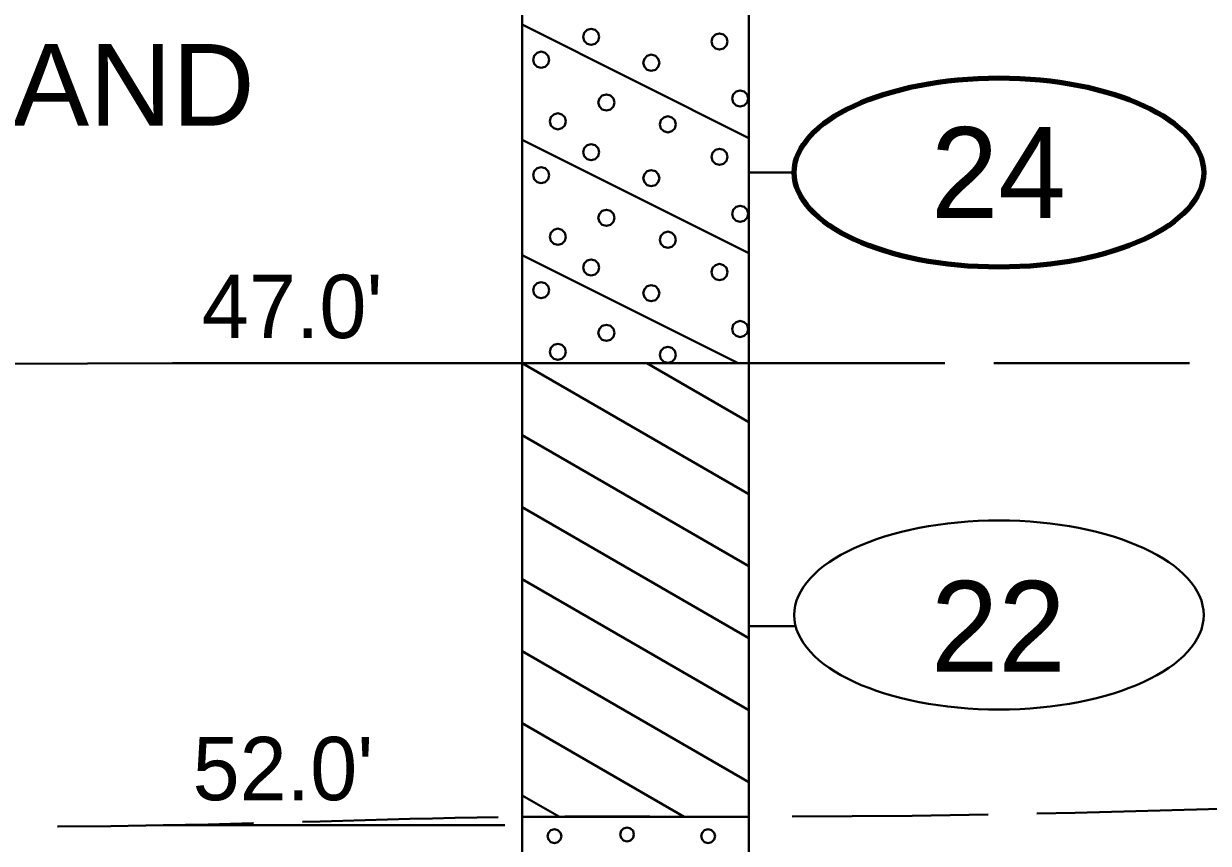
# Model space of a CAD drawing. Extents: x -76 to 974, y -1080 to -735.
# Drawn here: x 752 to 765.06, y -981.67 to -972.64 of the extents above; entities that cross this region are included whole.
import ezdxf
from ezdxf.enums import TextEntityAlignment as Align

# ---------------------------------------------------------------- set-up
doc = ezdxf.new("R2010")
doc.units = 0
doc.header["$LTSCALE"] = 0.36
doc.linetypes.add('LONG_DASHED', pattern=[7.5, 6, -1.5])
doc.layers.add('27', color=7, linetype='Continuous', lineweight=40)
doc.layers.add('28', color=7, linetype='LONG_DASHED', lineweight=60)
doc.layers.add('29', color=7, linetype='Continuous')

msp = doc.modelspace()

# ---------------------------------------------------------------- linework, layer by layer
at = {"layer": '27'}
for p, q in [((757.4958, -971.3789), (757.4958, -976.3789)), ((759.9958, -976.3789), (759.9958, -971.3789)), ((757.4958, -972.6489), (759.9958, -973.8989)), ((757.4958, -973.9189), (759.9958, -975.1689)), ((760.4958, -974.2789), (759.9958, -974.2789)), ((757.4958, -975.1889), (759.8758, -976.3789)), ((753.6395, -976.3789), (757.4069, -976.3789)), ((757.4958, -976.3789), (759.9958, -976.3789)), ((757.4958, -976.3789), (759.9958, -977.8223)), ((757.4958, -976.3789), (757.4958, -981.3789)), ((758.8705, -976.3789), (759.9958, -977.0286)), ((758.8705, -976.3789), (759.9958, -977.0286)), ((759.9958, -981.3789), (759.9958, -976.3789)), ((757.4958, -977.1727), (759.9958, -978.6161)), ((757.4958, -977.1727), (759.9958, -978.6161)), ((757.4958, -977.9664), (759.9958, -979.4098)), ((757.4958, -978.7602), (759.9958, -980.2036)), ((757.4958, -978.7602), (759.9958, -980.2036)), ((760.4958, -979.2789), (759.9958, -979.2789)), ((757.4958, -979.5539), (759.9958, -980.9973)), ((757.4958, -980.3477), (759.2819, -981.3789)), ((757.4958, -980.3477), (759.2819, -981.3789)), ((757.4958, -981.1414), (757.9071, -981.3789)), ((753.5378, -981.4713), (757.3052, -981.4713)), ((757.4958, -981.3789), (759.9958, -981.3789)), ((757.4958, -981.3789), (757.4958, -991.3789)), ((759.9958, -991.3789), (759.9958, -981.3789))]:
    msp.add_line(p, q, dxfattribs=at)
for points in [[(758.3464, -972.7841), (758.3345, -972.7396), (758.3019, -972.7071), (758.2575, -972.6952), (758.213, -972.7071), (758.1805, -972.7396), (758.1686, -972.7841), (758.1805, -972.8285), (758.213, -972.861), (758.2575, -972.873), (758.3019, -972.861), (758.3345, -972.8285)], [(759.7613, -972.8349), (759.7494, -972.7905), (759.7168, -972.7579), (759.6724, -972.746), (759.6279, -972.7579), (759.5954, -972.7905), (759.5835, -972.8349), (759.5954, -972.8794), (759.6279, -972.9119), (759.6724, -972.9238), (759.7168, -972.9119), (759.7494, -972.8794)], [(757.7934, -973.0358), (757.7815, -972.9913), (757.7489, -972.9588), (757.7045, -972.9469), (757.66, -972.9588), (757.6275, -972.9913), (757.6156, -973.0358), (757.6275, -973.0802), (757.66, -973.1128), (757.7045, -973.1247), (757.7489, -973.1128), (757.7815, -973.0802)], [(759.0087, -973.0688), (758.9968, -973.0244), (758.9643, -972.9918), (758.9198, -972.9799), (758.8754, -972.9918), (758.8428, -973.0244), (758.8309, -973.0688), (758.8428, -973.1133), (758.8754, -973.1458), (758.9198, -973.1577), (758.9643, -973.1458), (758.9968, -973.1133)], [(759.9876, -973.4629), (759.9757, -973.4185), (759.9431, -973.3859), (759.8987, -973.374), (759.8542, -973.3859), (759.8217, -973.4185), (759.8098, -973.4629), (759.8217, -973.5074), (759.8542, -973.5399), (759.8987, -973.5518), (759.9431, -973.5399), (759.9757, -973.5074)], [(758.5129, -973.5061), (758.501, -973.4617), (758.4685, -973.4291), (758.424, -973.4172), (758.3796, -973.4291), (758.347, -973.4617), (758.3351, -973.5061), (758.347, -973.5506), (758.3796, -973.5831), (758.424, -973.595), (758.4685, -973.5831), (758.501, -973.5506)], [(757.9777, -973.7146), (757.9658, -973.6702), (757.9333, -973.6376), (757.8888, -973.6257), (757.8444, -973.6376), (757.8118, -973.6702), (757.7999, -973.7146), (757.8118, -973.7591), (757.8444, -973.7916), (757.8888, -973.8035), (757.9333, -973.7916), (757.9658, -973.7591)], [(759.1905, -973.7477), (759.1786, -973.7032), (759.146, -973.6707), (759.1016, -973.6588), (759.0571, -973.6707), (759.0246, -973.7032), (759.0127, -973.7477), (759.0246, -973.7921), (759.0571, -973.8247), (759.1016, -973.8366), (759.146, -973.8247), (759.1786, -973.7921)], [(758.3465, -974.0552), (758.3345, -974.0108), (758.302, -973.9783), (758.2576, -973.9663), (758.2131, -973.9783), (758.1806, -974.0108), (758.1687, -974.0552), (758.1806, -974.0997), (758.2131, -974.1322), (758.2576, -974.1441), (758.302, -974.1322), (758.3345, -974.0997)], [(759.7613, -974.1062), (759.7494, -974.0617), (759.7168, -974.0292), (759.6724, -974.0173), (759.6279, -974.0292), (759.5954, -974.0617), (759.5835, -974.1062), (759.5954, -974.1506), (759.6279, -974.1832), (759.6724, -974.1951), (759.7168, -974.1832), (759.7494, -974.1506)], [(757.7934, -974.307), (757.7815, -974.2626), (757.7489, -974.23), (757.7045, -974.2181), (757.66, -974.23), (757.6275, -974.2626), (757.6156, -974.307), (757.6275, -974.3515), (757.66, -974.384), (757.7045, -974.3959), (757.7489, -974.384), (757.7815, -974.3515)], [(759.0087, -974.3401), (758.9968, -974.2956), (758.9643, -974.2631), (758.9198, -974.2512), (758.8754, -974.2631), (758.8428, -974.2956), (758.8309, -974.3401), (758.8428, -974.3845), (758.8754, -974.4171), (758.9198, -974.429), (758.9643, -974.4171), (758.9968, -974.3845)], [(758.5129, -974.7774), (758.501, -974.733), (758.4685, -974.7004), (758.424, -974.6885), (758.3796, -974.7004), (758.347, -974.733), (758.3351, -974.7774), (758.347, -974.8219), (758.3796, -974.8544), (758.424, -974.8663), (758.4685, -974.8544), (758.501, -974.8219)], [(759.9876, -974.7342), (759.9757, -974.6897), (759.9431, -974.6572), (759.8987, -974.6453), (759.8542, -974.6572), (759.8217, -974.6897), (759.8098, -974.7342), (759.8217, -974.7786), (759.8542, -974.8112), (759.8987, -974.8231), (759.9431, -974.8112), (759.9757, -974.7786)], [(757.9777, -974.9859), (757.9658, -974.9414), (757.9333, -974.9089), (757.8888, -974.897), (757.8444, -974.9089), (757.8118, -974.9414), (757.7999, -974.9859), (757.8118, -975.0303), (757.8444, -975.0629), (757.8888, -975.0748), (757.9333, -975.0629), (757.9658, -975.0303)], [(759.1905, -975.0189), (759.1786, -974.9745), (759.146, -974.942), (759.1016, -974.93), (759.0571, -974.942), (759.0246, -974.9745), (759.0127, -975.0189), (759.0246, -975.0634), (759.0571, -975.0959), (759.1016, -975.1078), (759.146, -975.0959), (759.1786, -975.0634)], [(758.3464, -975.3241), (758.3345, -975.2796), (758.3019, -975.2471), (758.2575, -975.2352), (758.213, -975.2471), (758.1805, -975.2796), (758.1686, -975.3241), (758.1805, -975.3685), (758.213, -975.401), (758.2575, -975.413), (758.3019, -975.401), (758.3345, -975.3685)], [(759.7613, -975.3749), (759.7494, -975.3305), (759.7168, -975.2979), (759.6724, -975.286), (759.6279, -975.2979), (759.5954, -975.3305), (759.5835, -975.3749), (759.5954, -975.4194), (759.6279, -975.4519), (759.6724, -975.4638), (759.7168, -975.4519), (759.7494, -975.4194)], [(757.7934, -975.5758), (757.7815, -975.5313), (757.7489, -975.4988), (757.7045, -975.4869), (757.66, -975.4988), (757.6275, -975.5313), (757.6156, -975.5758), (757.6275, -975.6202), (757.66, -975.6528), (757.7045, -975.6647), (757.7489, -975.6528), (757.7815, -975.6202)], [(759.0087, -975.6088), (758.9968, -975.5644), (758.9643, -975.5318), (758.9198, -975.5199), (758.8754, -975.5318), (758.8428, -975.5644), (758.8309, -975.6088), (758.8428, -975.6533), (758.8754, -975.6858), (758.9198, -975.6977), (758.9643, -975.6858), (758.9968, -975.6533)], [(758.5129, -976.0461), (758.501, -976.0017), (758.4685, -975.9691), (758.424, -975.9572), (758.3796, -975.9691), (758.347, -976.0017), (758.3351, -976.0461), (758.347, -976.0906), (758.3796, -976.1231), (758.424, -976.135), (758.4685, -976.1231), (758.501, -976.0906)], [(759.9876, -976.0029), (759.9757, -975.9585), (759.9431, -975.9259), (759.8987, -975.914), (759.8542, -975.9259), (759.8217, -975.9585), (759.8098, -976.0029), (759.8217, -976.0474), (759.8542, -976.0799), (759.8987, -976.0918), (759.9431, -976.0799), (759.9757, -976.0474)], [(757.9777, -976.2546), (757.9658, -976.2102), (757.9333, -976.1776), (757.8888, -976.1657), (757.8444, -976.1776), (757.8118, -976.2102), (757.7999, -976.2546), (757.8118, -976.2991), (757.8444, -976.3316), (757.8888, -976.3435), (757.9333, -976.3316), (757.9658, -976.2991)], [(759.1905, -976.2877), (759.1786, -976.2432), (759.146, -976.2107), (759.1016, -976.1988), (759.0571, -976.2107), (759.0246, -976.2432), (759.0127, -976.2877), (759.0246, -976.3321), (759.0571, -976.3647), (759.1016, -976.3766), (759.146, -976.3647), (759.1786, -976.3321)], [(757.9277, -981.5916), (757.9175, -981.5535), (757.8896, -981.5256), (757.8515, -981.5154), (757.8134, -981.5256), (757.7855, -981.5535), (757.7753, -981.5916), (757.7855, -981.6297), (757.8134, -981.6575), (757.8515, -981.6678), (757.8896, -981.6575), (757.9175, -981.6297)], [(758.7287, -981.572), (758.7184, -981.5339), (758.6906, -981.506), (758.6525, -981.4958), (758.6144, -981.506), (758.5865, -981.5339), (758.5763, -981.572), (758.5865, -981.6101), (758.6144, -981.638), (758.6525, -981.6482), (758.6906, -981.638), (758.7184, -981.6101)], [(759.6223, -981.5916), (759.6121, -981.5535), (759.5842, -981.5256), (759.5461, -981.5154), (759.508, -981.5256), (759.4801, -981.5535), (759.4699, -981.5916), (759.4801, -981.6297), (759.508, -981.6576), (759.5461, -981.6678), (759.5842, -981.6576), (759.6121, -981.6297)]]:
    msp.add_lwpolyline(points, close=True, dxfattribs=at)
at = {"layer": '27', "lineweight": 100}
msp.add_ellipse((762.7532, -974.2789), major_axis=(2.2574, 0), ratio=0.461538, dxfattribs=at)
at = {"layer": '27'}
msp.add_ellipse((762.7532, -979.1545), major_axis=(2.2574, 0), ratio=0.461538, dxfattribs=at)
at = {"layer": '28', "lineweight": 40}
msp.add_lwpolyline([(743.6643, -976.4117), (753.6395, -976.3789), (757.4069, -976.3789), (759.9958, -976.3789), (776.2431, -976.3789)], dxfattribs=at)
msp.add_spline([(744.2761, -981.3101), (753.5378, -981.4713), (757.4958, -981.3789), (759.9958, -981.3789), (788.7727, -980.2678), (792.5401, -980.2678), (795.0402, -980.2678), (808.5159, -980.2678)], degree=3, dxfattribs=at)

# ---------------------------------------------------------------- texts
at = {"layer": '27'}
for s, p in [('24', (762.7458, -974.7788)), ('22', (762.7458, -979.7788))]:
    msp.add_text(s, height=1, dxfattribs=at).set_placement(p, align=Align.CENTER)
for s, p in [("47.0'", (753.9635, -976.1025)), ("52.0'", (753.8618, -981.1949))]:
    msp.add_text(s, height=0.6976, dxfattribs=at).set_placement(p)
at = {"layer": '29', "width": 1.05}
msp.add_text('CLAYEY FINE TO COARSE SAND', height=0.9, dxfattribs=at).set_placement((744.6107, -973.7624), align=Align.CENTER)

doc.saveas('drawing.dxf')
